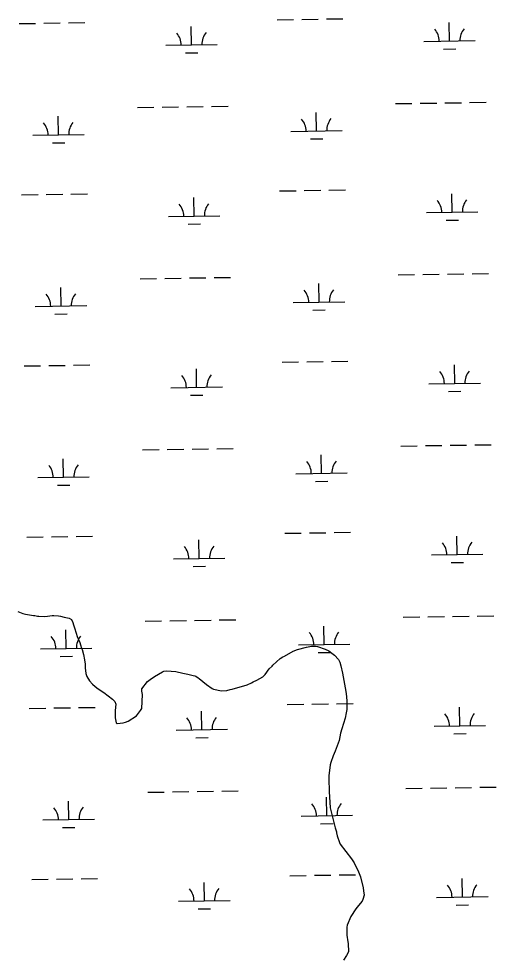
# Model space of a CAD drawing. Extents: x 3807117 to 3845308, y 337856 to 363736.
# Drawn here: x 3835869 to 3836797, y 345793 to 347615 of the extents above; entities that cross this region are included whole.
import ezdxf

# ---------------------------------------------------------------- set-up
doc = ezdxf.new("R2010")
doc.units = 0
doc.layers.add('V-SITE-VEGE', color=7, linetype='Continuous')
doc.layers.add('V-WETL-SWMP', color=7, linetype='Continuous')

msp = doc.modelspace()

# ---------------------------------------------------------------- linework, layer by layer
at = {"layer": 'V-SITE-VEGE'}
for points in [[(3835867.004, 346463.104), (3835869.771, 346461.726), (3835876.6890000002, 346458.971), (3835881.762, 346457.597), (3835896.977, 346454.854), (3835900.205, 346454.859), (3835905.275, 346453.484), (3835907.579, 346453.48600000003), (3835918.182, 346453.042), (3835924.633, 346453.51300000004), (3835933.3880000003, 346454.908), (3835936.616, 346454.914), (3835945.8340000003, 346454.467), (3835949.983, 346453.552), (3835956.899, 346451.717), (3835966.58, 346449.89), (3835971.194, 346447.131), (3835973.507, 346441.606), (3835974.897, 346436.998), (3835977.211, 346431.01), (3835979.9930000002, 346420.874), (3835982.307, 346414.425), (3835987.394, 346402.44800000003), (3835988.785, 346398.303), (3835990.636, 346391.854), (3835992.025, 346389.089), (3835994.345, 346378.954), (3835996.203, 346368.816), (3835997.599, 346360.522), (3835998.0700000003, 346353.607), (3835999.008, 346342.548), (3836001.323, 346336.56), (3836005.9450000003, 346327.811), (3836011.948, 346321.366), (3836017.485, 346316.766), (3836023.021, 346312.627), (3836034.095, 346305.26900000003), (3836050.7060000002, 346292.389), (3836055.785, 346287.787), (3836057.176, 346282.718), (3836056.27, 346270.733), (3836056.293, 346256.446), (3836058.15, 346246.76900000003), (3836059.998, 346245.391), (3836071.518, 346246.329), (3836076.126, 346247.72000000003), (3836081.1920000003, 346249.571), (3836097.769, 346260.196), (3836105.588, 346270.348), (3836107.886, 346274.501), (3836109.23, 346301.234), (3836107.8370000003, 346307.68700000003), (3836107.829, 346312.756), (3836118.87, 346327.061), (3836123.932, 346330.756), (3836132.681, 346336.3), (3836148.338, 346345.542), (3836151.103, 346346.931), (3836155.711, 346347.398), (3836174.147, 346346.042), (3836187.521, 346342.837), (3836197.201, 346341.00800000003), (3836207.806, 346338.721), (3836211.034, 346337.805), (3836213.34, 346336.884), (3836217.4930000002, 346333.664), (3836219.799, 346332.286), (3836233.644, 346321.245), (3836244.717, 346313.42600000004), (3836247.486, 346312.047), (3836263.159, 346308.844), (3836273.299, 346309.322), (3836279.75, 346311.173), (3836283.435, 346312.103), (3836312.9220000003, 346320.444), (3836321.2120000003, 346324.145), (3836324.435, 346325.992), (3836331.804, 346329.23), (3836343.316, 346336.161), (3836347.92, 346340.318), (3836355.737, 346351.39), (3836361.261, 346356.469), (3836362.6410000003, 346358.316), (3836377.3680000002, 346371.704), (3836382.435, 346374.93700000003), (3836385.6580000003, 346376.326), (3836402.237, 346386.029), (3836410.988, 346389.26900000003), (3836428.036, 346393.443), (3836438.173, 346395.303)], [(3836438.173, 346395.303), (3836446.011, 346395.315), (3836449.697, 346394.858), (3836464.914, 346389.351), (3836471.832, 346386.136), (3836477.372, 346381.534), (3836482.447, 346377.856), (3836490.756, 346369.572), (3836493.0700000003, 346364.044), (3836495.384, 346357.134), (3836498.632, 346342.851), (3836503.744, 346314.745), (3836505.606, 346303.685), (3836507.011, 346288.938), (3836506.576, 346272.34500000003), (3836505.663, 346265.892), (3836503.375, 346255.748), (3836496.955, 346234.998), (3836494.661, 346226.23600000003), (3836491.919, 346212.404), (3836484.116, 346191.191), (3836479.9790000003, 346182.427), (3836475.392, 346169.515), (3836474.015, 346164.903), (3836471.742, 346143.69800000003), (3836471.762, 346130.793), (3836472.24, 346120.193), (3836472.25, 346113.279), (3836474.603, 346081.479), (3836480.636, 346055.218), (3836484.343, 346042.318), (3836486.66, 346034.945), (3836486.662, 346032.643), (3836488.054, 346026.652), (3836492.222, 346014.215), (3836494.071, 346010.531), (3836515.776, 345981.988), (3836520.8570000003, 345974.621), (3836522.2460000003, 345971.395), (3836528.257, 345959.884), (3836531.032, 345953.434), (3836533.346, 345946.985), (3836538.447, 345925.791), (3836539.379, 345920.26300000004), (3836540.313, 345911.506), (3836538.021, 345903.205), (3836536.643, 345899.98), (3836529.7430000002, 345891.21), (3836524.222, 345884.749), (3836514.566, 345870.445), (3836507.676, 345853.381), (3836506.761, 345849.693), (3836506.785, 345833.561), (3836508.649, 345821.119), (3836509.116, 345817.433), (3836510.06, 345801.764), (3836506.386, 345794.38300000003), (3836499.9450000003, 345785.615)]]:
    msp.add_lwpolyline(points, dxfattribs=at)
at = {"layer": 'V-WETL-SWMP'}
for p, q in [((3836371.021900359, 347612.65431965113), (3836403.0183082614, 347613.13369622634)), ((3836419.016512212, 347613.37338451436), (3836451.0129201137, 347613.85276108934)), ((3836467.0111240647, 347614.09244937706), (3836499.007531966, 347614.57182595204)), ((3835869.1702410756, 347605.1354778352), (3835901.166648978, 347605.6148544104)), ((3835917.1648529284, 347605.85454269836), (3835949.16126083, 347606.3339192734)), ((3835965.1594647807, 347606.5736075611), (3835997.1558726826, 347607.0529841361)), ((3836204.672204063, 347563.7268278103), (3836204.1329016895, 347599.72278553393)), ((3836706.5238633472, 347571.2456696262), (3836705.9845609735, 347607.24162734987)), ((3836154.6778167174, 347562.97780191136), (3836254.666591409, 347564.47585370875)), ((3836656.529476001, 347570.4966437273), (3836756.5182506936, 347571.9946955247)), ((3836694.7563763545, 347555.63663608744), (3836718.7536822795, 347555.996168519)), ((3836192.90471707, 347548.1177942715), (3836216.902022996, 347548.4773267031)), ((3836601.4905951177, 347449.58757339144), (3836633.487003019, 347450.06694996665)), ((3836649.48520697, 347450.3066382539), (3836681.481614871, 347450.7860148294)), ((3836697.479818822, 347451.02570311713), (3836729.4762267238, 347451.50507969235)), ((3836745.4744306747, 347451.7447679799), (3836777.4708385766, 347452.2241445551)), ((3836099.6389358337, 347442.0687315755), (3836131.6353437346, 347442.5481081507)), ((3836147.6335476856, 347442.787796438), (3836179.6299555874, 347443.2671730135)), ((3836195.6281595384, 347443.5068613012), (3836227.6245674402, 347443.9862378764)), ((3836243.622771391, 347444.2259261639), (3836275.619179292, 347444.70530273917)), ((3836447.6760952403, 347396.5354027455), (3836447.136792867, 347432.5313604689)), ((3835945.824435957, 347389.01656092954), (3835945.285133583, 347425.01251865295)), ((3836397.681707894, 347395.7863768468), (3836497.670482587, 347397.28442864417)), ((3835895.8300486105, 347388.26753503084), (3835995.818823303, 347389.76558682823)), ((3835934.0569489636, 347373.40752739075), (3835958.0542548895, 347373.76705982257)), ((3836435.9086082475, 347380.9263692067), (3836459.905914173, 347381.2859016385)), ((3836471.9948023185, 347281.4548039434), (3836503.9912102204, 347281.9341805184)), ((3835874.1539193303, 347272.49783240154), (3835906.1503272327, 347272.97720897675)), ((3835922.148531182, 347273.2168972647), (3835954.144939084, 347273.69627383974)), ((3835970.143143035, 347273.93596212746), (3836002.139550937, 347274.41533870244)), ((3836209.6558823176, 347231.0891823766), (3836209.116579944, 347267.0851401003)), ((3836376.005578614, 347280.0166742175), (3836408.001986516, 347280.4960507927)), ((3836424.000190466, 347280.7357390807), (3836455.9965983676, 347281.2151156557)), ((3836711.507541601, 347238.60802419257), (3836710.9682392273, 347274.6039819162)), ((3836159.6614949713, 347230.3401564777), (3836259.650269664, 347231.8382082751)), ((3836661.5131542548, 347237.85899829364), (3836761.5019289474, 347239.357050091)), ((3836197.888395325, 347215.4801488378), (3836221.8857012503, 347215.8396812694)), ((3836699.7400546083, 347222.9989906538), (3836723.7373605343, 347223.35852308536)), ((3836654.4688852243, 347117.66899282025), (3836686.4652931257, 347118.14836939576)), ((3836702.4634970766, 347118.3880576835), (3836734.459904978, 347118.8674342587)), ((3836750.458108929, 347119.1071225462), (3836782.4545168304, 347119.58649912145)), ((3836104.622614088, 347109.43108614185), (3836136.6190219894, 347109.91046271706)), ((3836152.6172259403, 347110.1501510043), (3836184.6136338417, 347110.6295275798)), ((3836200.6118377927, 347110.86921586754), (3836232.608245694, 347111.34859244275)), ((3836248.606449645, 347111.58828073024), (3836280.602857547, 347112.0676573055)), ((3836452.6597734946, 347063.8977573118), (3836452.120471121, 347099.8937150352)), ((3836606.474273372, 347116.9499279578), (3836638.4706812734, 347117.429304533)), ((3835950.808114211, 347056.3789154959), (3835950.2688118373, 347092.37487321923)), ((3836402.6653861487, 347063.1487314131), (3836502.654160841, 347064.6467832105)), ((3835900.8137268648, 347055.6298895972), (3836000.8025015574, 347057.1279413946)), ((3836440.892286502, 347048.28872377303), (3836464.8895924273, 347048.64825620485)), ((3835939.0406272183, 347040.76988195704), (3835963.037933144, 347041.1294143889)), ((3835879.137597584, 346939.8601869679), (3835911.1340054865, 346940.3395635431)), ((3835927.1322094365, 346940.57925183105), (3835959.1286173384, 346941.058628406)), ((3835975.1268212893, 346941.2983166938), (3836007.1232291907, 346941.7776932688)), ((3836380.989256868, 346947.3790287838), (3836412.98566477, 346947.85840535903)), ((3836428.98386872, 346948.098093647), (3836460.980276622, 346948.577470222)), ((3836476.978480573, 346948.81715850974), (3836508.9748884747, 346949.2965350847)), ((3836716.4912198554, 346905.9703787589), (3836715.9519174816, 346941.96633648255)), ((3836214.639560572, 346898.451536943), (3836214.1002581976, 346934.44749466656)), ((3836666.496832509, 346905.22135286), (3836766.4856072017, 346906.7194046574)), ((3836164.6451732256, 346897.70251104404), (3836264.633947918, 346899.20056284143)), ((3836202.872073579, 346882.8425034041), (3836226.869379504, 346883.20203583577)), ((3836704.7237328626, 346890.3613452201), (3836728.7210387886, 346890.7208776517)), ((3836109.6062923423, 346776.7934407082), (3836141.6027002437, 346777.2728172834)), ((3836157.6009041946, 346777.51250557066), (3836189.5973120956, 346777.9918821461)), ((3836205.5955160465, 346778.2315704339), (3836237.5919239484, 346778.7109470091)), ((3836253.5901278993, 346778.9506352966), (3836285.586535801, 346779.4300118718)), ((3836611.457951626, 346784.31228252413), (3836643.4543595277, 346784.79165909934)), ((3836659.4525634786, 346785.0313473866), (3836691.44897138, 346785.5107239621)), ((3836707.447175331, 346785.7504122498), (3836739.443583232, 346786.22978882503)), ((3836755.441787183, 346786.4694771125), (3836787.4381950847, 346786.9488536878)), ((3835955.7917924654, 346723.7412700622), (3835955.2524900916, 346759.7372277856)), ((3836457.643451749, 346731.26011187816), (3836457.104149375, 346767.2560696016)), ((3835905.797405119, 346722.9922441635), (3836005.7861798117, 346724.4902959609)), ((3836407.6490644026, 346730.51108597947), (3836507.637839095, 346732.00913777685)), ((3835944.0243054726, 346708.1322365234), (3835968.0216113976, 346708.49176895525)), ((3836445.875964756, 346715.6510783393), (3836469.8732706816, 346716.0106107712)), ((3835932.115887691, 346607.94160639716), (3835964.112295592, 346608.42098297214)), ((3835980.110499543, 346608.66067125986), (3836012.106907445, 346609.1400478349)), ((3836385.972935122, 346614.74138334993), (3836417.9693430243, 346615.22075992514)), ((3836433.9675469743, 346615.4604482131), (3836465.963954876, 346615.9398247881)), ((3836481.962158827, 346616.17951307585), (3836513.9585667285, 346616.65888965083)), ((3836721.4748981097, 346573.332733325), (3836720.9355957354, 346609.3286910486)), ((3835884.1212758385, 346607.22254153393), (3835916.117683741, 346607.7019181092)), ((3836219.6232388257, 346565.8138915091), (3836219.083936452, 346601.80984923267)), ((3836671.4805107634, 346572.5837074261), (3836771.469285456, 346574.0817592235)), ((3836169.6288514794, 346565.06486561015), (3836269.617626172, 346566.56291740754)), ((3836709.7074111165, 346557.7236997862), (3836733.7047170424, 346558.0832322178)), ((3836207.855751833, 346550.20485797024), (3836231.8530577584, 346550.5643904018)), ((3836114.5899705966, 346444.15579527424), (3836146.5863784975, 346444.6351718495)), ((3836162.5845824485, 346444.87486013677), (3836194.58099035, 346445.3542367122)), ((3836210.579194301, 346445.59392499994), (3836242.5756022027, 346446.0733015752)), ((3836258.573806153, 346446.3129898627), (3836290.570214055, 346446.7923664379)), ((3836616.44162988, 346451.67463709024), (3836648.438037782, 346452.15401366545)), ((3836664.4362417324, 346452.3937019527), (3836696.432649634, 346452.87307852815)), ((3836712.430853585, 346453.11276681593), (3836744.427261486, 346453.59214339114)), ((3836760.425465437, 346453.83183167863), (3836792.421873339, 346454.31120825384)), ((3835960.775470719, 346391.10362462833), (3835960.2361683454, 346427.0995823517)), ((3836462.627130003, 346398.62246644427), (3836462.087827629, 346434.6184241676)), ((3835910.7810833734, 346390.35459872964), (3836010.7698580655, 346391.852650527)), ((3836412.632742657, 346397.8734405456), (3836512.6215173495, 346399.37149234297)), ((3835949.0079837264, 346375.4945910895), (3835973.005289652, 346375.85412352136)), ((3836450.8596430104, 346383.0134329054), (3836474.8569489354, 346383.3729653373)), ((3836390.9566133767, 346282.1037379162), (3836422.9530212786, 346282.5831144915)), ((3836438.951225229, 346282.82280277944), (3836470.9476331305, 346283.3021793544)), ((3836486.945837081, 346283.5418676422), (3836518.942244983, 346284.0212442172)), ((3835889.104954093, 346274.5848961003), (3835921.1013619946, 346275.06427267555)), ((3835937.099565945, 346275.3039609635), (3835969.095973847, 346275.7833375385)), ((3835985.0941777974, 346276.0230258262), (3836017.0905856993, 346276.50240240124)), ((3836224.60691708, 346233.1762460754), (3836224.0676147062, 346269.172203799)), ((3836726.4585763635, 346240.69508789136), (3836725.91927399, 346276.69104561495)), ((3836174.6125297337, 346232.42722017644), (3836274.6013044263, 346233.9252719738)), ((3836676.4641890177, 346239.94606199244), (3836776.45296371, 346241.4441137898)), ((3836714.6910893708, 346225.0860543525), (3836738.688395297, 346225.4455867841)), ((3836212.8394300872, 346217.5672125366), (3836236.836736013, 346217.92674496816)), ((3836621.425308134, 346119.0369916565), (3836653.421716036, 346119.5163682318)), ((3836669.4199199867, 346119.75605651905), (3836701.4163278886, 346120.2354330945)), ((3836717.4145318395, 346120.4751213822), (3836749.410939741, 346120.9544979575)), ((3836765.4091436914, 346121.194186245), (3836797.405551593, 346121.6735628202)), ((3836119.5736488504, 346111.5181498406), (3836151.5700567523, 346111.99752641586)), ((3836167.5682607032, 346112.2372147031), (3836199.5646686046, 346112.71659127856)), ((3836215.562872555, 346112.9562795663), (3836247.5592804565, 346113.43565614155)), ((3836263.5574844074, 346113.67534442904), (3836295.5538923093, 346114.15472100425)), ((3836467.610808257, 346065.9848210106), (3836467.0715058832, 346101.98077873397)), ((3835965.7591489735, 346058.4659791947), (3835965.2198465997, 346094.461936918)), ((3836417.6164209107, 346065.2357951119), (3836517.6051956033, 346066.7338469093)), ((3835915.764761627, 346057.716953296), (3836015.75353632, 346059.21500509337)), ((3835953.9916619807, 346042.85694565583), (3835977.9889679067, 346043.21647808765)), ((3836455.8433212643, 346050.37578747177), (3836479.84062719, 346050.73531990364)), ((3835894.088632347, 345941.9472506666), (3835926.085040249, 345942.42662724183)), ((3835942.0832441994, 345942.66631552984), (3835974.0796521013, 345943.1456921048)), ((3835990.0778560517, 345943.38538039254), (3836022.074263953, 345943.8647569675)), ((3836229.5905953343, 345900.5386006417), (3836229.05129296, 345936.53455836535)), ((3836395.940291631, 345949.46609248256), (3836427.9366995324, 345949.9454690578)), ((3836443.934903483, 345950.1851573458), (3836475.931311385, 345950.66453392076)), ((3836491.9295153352, 345950.9042222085), (3836523.925923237, 345951.3835987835)), ((3836731.442254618, 345908.0574424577), (3836730.9029522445, 345944.0534001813)), ((3836179.596207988, 345899.7895747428), (3836279.5849826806, 345901.2876265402)), ((3836681.447867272, 345907.3084165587), (3836781.436641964, 345908.80646835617)), ((3836217.823108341, 345884.9295671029), (3836241.820414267, 345885.2890995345)), ((3836719.674767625, 345892.44840891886), (3836743.6720735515, 345892.80794135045))]:
    msp.add_line(p, q, dxfattribs=at)
for centre, radius, start, end in [((3836651.280015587, 347570.8928516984), 35.246287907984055, 0.08653255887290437, 41.63019089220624), ((3836761.753485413, 347572.547987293), 35.24628790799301, 140.08652950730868, 181.630187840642), ((3836149.428356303, 347563.37400988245), 35.246287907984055, 0.08653255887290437, 41.63019089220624), ((3836259.901826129, 347565.02914547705), 35.24628790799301, 140.08652950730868, 181.630187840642), ((3835890.580588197, 347388.66374300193), 35.246287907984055, 0.08653255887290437, 41.63019089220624), ((3836001.054058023, 347390.31887859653), 35.24628790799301, 140.08652950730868, 181.630187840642), ((3836392.4322474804, 347396.18258481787), 35.246287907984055, 0.08653255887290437, 41.63019089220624), ((3836502.9057173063, 347397.8377204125), 35.24628790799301, 140.08652950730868, 181.630187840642), ((3836154.412034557, 347230.7363644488), 35.246287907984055, 0.08653255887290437, 41.63019089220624), ((3836264.885504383, 347232.3915000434), 35.24628790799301, 140.08652950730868, 181.630187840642), ((3836656.263693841, 347238.25520626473), 35.246287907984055, 0.08653255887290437, 41.63019089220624), ((3836766.737163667, 347239.91034185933), 35.24628790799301, 140.08652950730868, 181.630187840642), ((3836397.4159257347, 347063.5449393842), 35.246287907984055, 0.08653255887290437, 41.63019089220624), ((3836507.8893955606, 347065.2000749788), 35.24628790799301, 140.08652950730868, 181.630187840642), ((3835895.564266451, 347056.0260975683), 35.246287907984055, 0.08653255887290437, 41.63019089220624), ((3836006.037736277, 347057.6812331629), 35.24628790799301, 140.08652950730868, 181.630187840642), ((3836159.3957128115, 346898.09871901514), 35.246287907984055, 0.08653255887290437, 41.63019089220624), ((3836269.8691826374, 346899.75385460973), 35.24628790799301, 140.08652950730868, 181.630187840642), ((3836661.247372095, 346905.6175608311), 35.246287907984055, 0.08653255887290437, 41.63019089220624), ((3836771.7208419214, 346907.2726964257), 35.24628790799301, 140.08652950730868, 181.630187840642), ((3836402.3996039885, 346730.90729395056), 35.246287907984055, 0.08653255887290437, 41.63019089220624), ((3836512.873073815, 346732.56242954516), 35.24628790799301, 140.08652950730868, 181.630187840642), ((3835900.547944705, 346723.3884521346), 35.246287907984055, 0.08653255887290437, 41.63019089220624), ((3836011.0214145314, 346725.0435877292), 35.24628790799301, 140.08652950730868, 181.630187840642), ((3836274.8528608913, 346567.11620917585), 35.24628790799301, 140.08652950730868, 181.630187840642), ((3836666.2310503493, 346572.9799153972), 35.246287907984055, 0.08653255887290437, 41.63019089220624), ((3836776.7045201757, 346574.6350509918), 35.24628790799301, 140.08652950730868, 181.630187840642), ((3836164.379391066, 346565.46107358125), 35.246287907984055, 0.08653255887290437, 41.63019089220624), ((3835905.5316229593, 346390.75080670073), 35.246287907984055, 0.08653255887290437, 41.63019089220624), ((3836016.005092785, 346392.4059422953), 35.24628790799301, 140.08652950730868, 181.630187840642), ((3836407.383282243, 346398.26964851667), 35.246287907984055, 0.08653255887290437, 41.63019089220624), ((3836517.856752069, 346399.92478411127), 35.24628790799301, 140.08652950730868, 181.630187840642), ((3836671.2147286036, 346240.3422699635), 35.246287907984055, 0.08653255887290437, 41.63019089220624), ((3836781.68819843, 346241.9974055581), 35.24628790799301, 140.08652950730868, 181.630187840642), ((3836169.3630693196, 346232.8234281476), 35.246287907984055, 0.08653255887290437, 41.63019089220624), ((3836279.836539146, 346234.4785637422), 35.24628790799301, 140.08652950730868, 181.630187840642), ((3835910.5153012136, 346058.1131612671), 35.246287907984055, 0.08653255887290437, 41.63019089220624), ((3836020.98877104, 346059.7682968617), 35.24628790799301, 140.08652950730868, 181.630187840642), ((3836412.3669604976, 346065.632003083), 35.246287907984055, 0.08653255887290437, 41.63019089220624), ((3836522.8404303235, 346067.2871386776), 35.24628790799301, 140.08652950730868, 181.630187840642), ((3836174.346747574, 345900.1857827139), 35.246287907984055, 0.08653255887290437, 41.63019089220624), ((3836284.8202174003, 345901.84091830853), 35.24628790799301, 140.08652950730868, 181.630187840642), ((3836676.1984068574, 345907.70462452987), 35.246287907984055, 0.08653255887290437, 41.63019089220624), ((3836786.6718766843, 345909.35976012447), 35.24628790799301, 140.08652950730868, 181.630187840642)]:
    msp.add_arc(centre, radius, start, end, dxfattribs=at)

doc.saveas('drawing.dxf')
